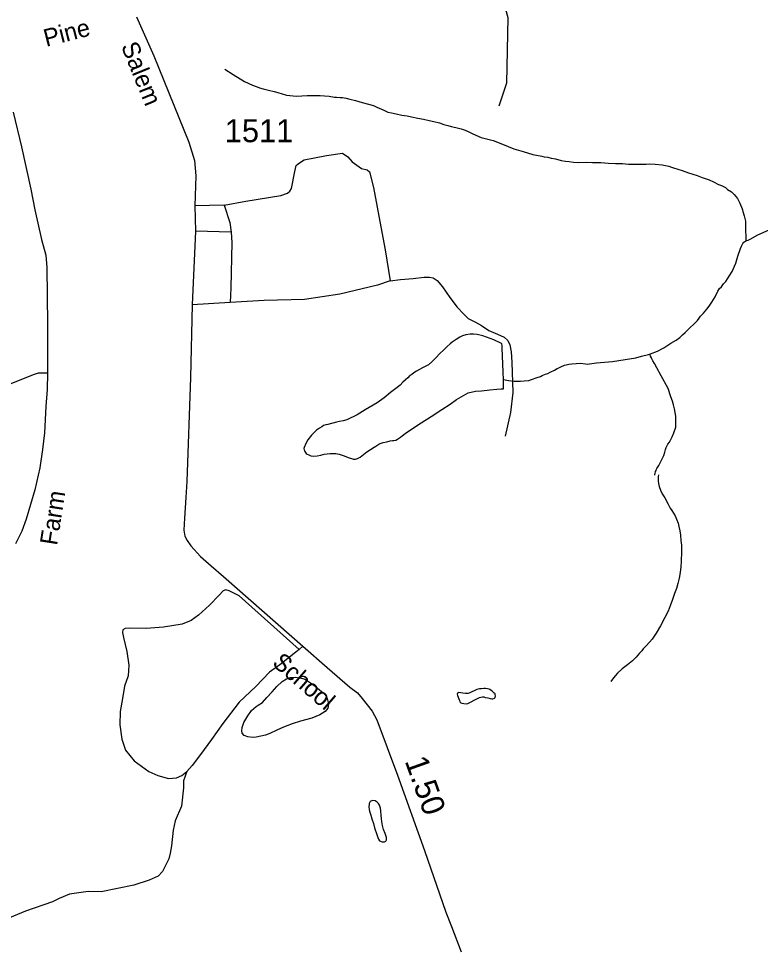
# Model space of a CAD drawing. Extents: x 2220236 to 2384410, y 720751 to 894131.
# Drawn here: x 2332139 to 2336165, y 863811 to 868860 of the extents above; entities that cross this region are included whole.
import ezdxf

# ---------------------------------------------------------------- set-up
doc = ezdxf.new("R2010")
doc.units = 0
for name, color, linetype in [('Exist Hydrographic Creek Single Shore', 7, 'Continuous'), ('Exist Hydrographic Misc Water Feature', 7, 'Continuous'), ('Exist Hydrographic Pond Under 1500 Sq Ft', 7, 'Continuous'), ('Exist Road Non-System Type 51', 7, 'Continuous'), ('Exist Road Secondary Mileage Hundredths English Label', 7, 'Continuous'), ('Exist Road Secondary Type 51 Attributed', 7, 'Continuous'), ('Exist Road Secondary Type 51 Label', 7, 'Continuous'), ('Exist Road Secondary Type 51 Number Label', 7, 'Continuous')]:
    doc.layers.add(name, color=color, linetype=linetype)

msp = doc.modelspace()

# ---------------------------------------------------------------- linework, layer by layer
at = {"layer": 'Exist Hydrographic Creek Single Shore'}
for points in [[(2333258.4, 868585.3), (2333303.2, 868556.6), (2333364.1, 868519.7), (2333408.6, 868499.5), (2333433, 868489.7), (2333447, 868484.7), (2333465.3, 868478.9), (2333495.5, 868470.9), (2333525.6, 868464), (2333546.5, 868459.2), (2333592.3, 868445.4), (2333646.4, 868439.4), (2333704.4, 868442.7), (2333748.3, 868443.6), (2333775.6, 868443), (2333798.7, 868440.7), (2333824.6, 868439.5), (2333852.8, 868434.1), (2333864.6, 868432.9), (2333884.7, 868432.7), (2333896.2, 868431.6), (2333904.8, 868429.6), (2333917, 868427.5), (2333936.9, 868422.7), (2333967.5, 868414.8), (2334003.7, 868404.1), (2334064.1, 868387.6), (2334082.1, 868380.1), (2334120.6, 868363), (2334143, 868353.1), (2334163.2, 868348.3), (2334187.4, 868342.7), (2334219.5, 868335.8), (2334247.6, 868332.1), (2334271.7, 868326.5), (2334305.8, 868319.7), (2334336.2, 868314.4), (2334366.4, 868307.4), (2334392.6, 868301.9), (2334422.7, 868294.9), (2334447.1, 868285.1), (2334469, 868279.4), (2334487.3, 868273.6), (2334511.4, 868269), (2334541.6, 868261.1), (2334561.9, 868253.7), (2334581.9, 868246.3), (2334596, 868238.7), (2334604.4, 868235.1), (2334648.9, 868213.9), (2334715.2, 868197.6), (2334765.9, 868179.4), (2334826.4, 868152.3), (2334876.9, 868137.9), (2334929.3, 868122.7), (2334977.7, 868112.5), (2334991.6, 868110.5), (2335011.7, 868107.4), (2335030, 868101.6), (2335052.1, 868098.2), (2335084.3, 868090.7), (2335106.5, 868085.7), (2335126.6, 868084.2), (2335150.7, 868080.2), (2335178.6, 868078.8), (2335218.6, 868080.4), (2335252.8, 868079.5), (2335298.8, 868078.1), (2335339, 868075.5), (2335379.1, 868073.9), (2335416.8, 868073.1), (2335449.1, 868070.2), (2335473.1, 868070.5), (2335503, 868069.1), (2335525.3, 868070), (2335545, 868070.2), (2335565.3, 868071), (2335593.3, 868069.5), (2335631.5, 868066.1), (2335649.3, 868062.9), (2335667.5, 868059.4), (2335681.6, 868053.4), (2335693.8, 868050), (2335716.1, 868042.7), (2335740.1, 868035.5), (2335774.4, 868022.1), (2335821, 868007.6), (2335849.3, 867997.9), (2335887.5, 867984.7), (2335910, 867973.5), (2335938.1, 867959.9), (2335954.4, 867954.7), (2335974.6, 867943.3), (2335986.8, 867933), (2336007.4, 867920.1), (2336021.7, 867905.9), (2336032, 867894.8)], [(2336032, 867894.8), (2336040.1, 867882.7), (2336052.9, 867858.6), (2336065.7, 867827.3), (2336067.9, 867821.5), (2336069.8, 867813.3), (2336076.8, 867789), (2336083.2, 867759.7), (2336083.7, 867747.6), (2336083.9, 867733.5), (2336084.4, 867715.4), (2336084.7, 867700), (2336085.3, 867685.3), (2336085.7, 867665.6), (2336085.8, 867657.4), (2336085.9, 867653.1)], [(2336085.9, 867653.1), (2336097.9, 867657.9), (2336109.8, 867662.3), (2336151.2, 867687), (2336212.5, 867712.5), (2336236.3, 867723.3), (2336251.3, 867727.2), (2336270.1, 867732.3), (2336296.1, 867738.9), (2336327.9, 867747.8), (2336365.6, 867758.2), (2336387.3, 867763.3), (2336401.3, 867767.2), (2336413.3, 867771.6), (2336446.9, 867784.5), (2336480.4, 867800), (2336498.6, 867804), (2336525.8, 867805.1), (2336550.4, 867805.1), (2336581, 867795.9), (2336592, 867791.4)], [(2335563, 867038.6), (2335568.8, 867040.5), (2335606.6, 867055.1), (2335640, 867071.9), (2335679.4, 867097.5), (2335707.2, 867114.1), (2335726.7, 867128), (2335742.5, 867142.8), (2335756.1, 867154.8), (2335767.7, 867167.4), (2335785.5, 867183.9), (2335800.9, 867198.3), (2335812.6, 867210.3), (2335822.7, 867220.6), (2335832.3, 867233.4), (2335840.1, 867245.2), (2335855.5, 867261.3), (2335875, 867281.8), (2335886.8, 867298.7), (2335902, 867320.7), (2335919.5, 867349.3), (2335934.7, 867379.4), (2335942.3, 867393.9), (2335954, 867404.2), (2335965.5, 867420.1), (2335977.4, 867433), (2335994.6, 867461.7), (2336012, 867487.6), (2336030.8, 867532.1), (2336042.1, 867570.3), (2336057.1, 867612.6), (2336062.8, 867625.3), (2336069.8, 867638.7), (2336074.1, 867645.4), (2336080.2, 867649.6), (2336085.9, 867653.1)], [(2334769.7, 866900), (2334797.8, 866894.6), (2334827.8, 866891.9), (2334862, 866890.7), (2334881.9, 866893.2), (2334907.7, 866895.9), (2334921.7, 866900.7), (2334953.4, 866910.9), (2334971.5, 866917.5), (2334981.2, 866921.8), (2334999.3, 866928.5), (2335011, 866932.3), (2335024.7, 866941), (2335046.6, 866951.8), (2335062.4, 866959.6), (2335070.4, 866964.2), (2335082.3, 866969.6), (2335088.1, 866972.2), (2335093.6, 866974), (2335101.9, 866978.7), (2335110.1, 866980.6), (2335126, 866983.6), (2335141.7, 866985.9), (2335187.9, 866988.7), (2335214.9, 866984.9), (2335225.5, 866984.4), (2335237.9, 866985.9), (2335275.7, 866991.4), (2335361.8, 866997.5), (2335431.6, 867009.2), (2335489.3, 867018.2), (2335519.1, 867026.9), (2335556.8, 867035.7), (2335563, 867038.6)]]:
    msp.add_lwpolyline(points, dxfattribs=at)
at = {"layer": 'Exist Hydrographic Misc Water Feature'}
for points in [[(2335591.6, 866380), (2335591.2, 866382.3), (2335593.1, 866392.2), (2335594.8, 866398.8), (2335594.7, 866400.5), (2335598.7, 866406.6), (2335600.4, 866413.2), (2335602.2, 866417.2), (2335614, 866433.4), (2335640.7, 866487.7), (2335646.2, 866506), (2335649.8, 866520.3), (2335653.7, 866530.3), (2335663.1, 866548.7), (2335670.8, 866560.5), (2335680.3, 866577.3), (2335686.1, 866589), (2335695.7, 866611.4), (2335705, 866641.3), (2335705.9, 866673.5), (2335705.4, 866701.4), (2335698.2, 866741.2), (2335693.7, 866763.3), (2335687.3, 866783.4), (2335678.8, 866807), (2335663.6, 866850.7), (2335625.9, 866919.7), (2335602.8, 866963.1), (2335590, 866987.2), (2335581.8, 867002.3), (2335575.5, 867012.8), (2335573.3, 867018.3), (2335569, 867026.4), (2335567.1, 867034.5), (2335563, 867038.6)], [(2335611.3, 866382.1), (2335609.4, 866371.2), (2335609.5, 866360.7), (2335609.7, 866349.2), (2335611.9, 866335.2), (2335615.2, 866319.9), (2335622.2, 866298.8), (2335632.2, 866279.5), (2335646.6, 866257.2), (2335665, 866223.4), (2335675.7, 866202.5), (2335683.6, 866188.1), (2335693.7, 866173.7), (2335701.8, 866160), (2335710.1, 866142.2), (2335718.5, 866120.6), (2335722.5, 866101.7), (2335726.8, 866078.3), (2335731, 866054.5), (2335733.5, 866026), (2335735.9, 866000.5), (2335736, 865972.6), (2335736.4, 865948), (2335735.5, 865929.9), (2335735.3, 865911.2), (2335733.1, 865883.9), (2335729.4, 865852.6), (2335723.8, 865822.1), (2335716.8, 865793), (2335708.7, 865765.7), (2335699, 865738.1), (2335687.2, 865705.8), (2335675.8, 865671.5), (2335664.2, 865641.5), (2335646.6, 865607.3), (2335623.1, 865562.7), (2335599.2, 865523.3), (2335577.9, 865490.2), (2335546.1, 865456.1), (2335528.5, 865437.3), (2335520.7, 865427.2), (2335508.8, 865413.6), (2335490.9, 865393.1), (2335469.8, 865372.6), (2335443.4, 865350.2), (2335413.8, 865328.6), (2335390.1, 865306.3), (2335376.6, 865291.6), (2335368.5, 865281.5), (2335362.6, 865273), (2335352.6, 865261.1)]]:
    msp.add_lwpolyline(points, dxfattribs=at)
at = {"layer": 'Exist Hydrographic Pond Under 1500 Sq Ft'}
for points in [[(2334769.7, 866900), (2334768.7, 866940.4), (2334763.3, 867072.1), (2334763, 867078.7), (2334763.1, 867084.6), (2334762.1, 867092.7), (2334761.1, 867094.3), (2334760, 867096.6), (2334756.7, 867098.1), (2334718.2, 867115.6), (2334657.6, 867137.7), (2334627.4, 867145.3), (2334608, 867146.2), (2334589.3, 867146.4), (2334566.4, 867142.8), (2334547.6, 867137.1), (2334533.8, 867131), (2334514, 867117.7), (2334492.5, 867103.7), (2334480.4, 867095), (2334465, 867078.9), (2334447.3, 867062.4), (2334423.9, 867040.1), (2334404.4, 867019.6), (2334392.8, 867007), (2334381.1, 866996.7), (2334363.3, 866980.2), (2334353.4, 866974.2), (2334331.5, 866963.5), (2334313.8, 866955.2), (2334298.1, 866946.4), (2334284.4, 866935.9), (2334272.6, 866928.2), (2334262.7, 866921.9), (2334251, 866909.3), (2334239.3, 866899), (2334223.5, 866885.2), (2334210, 866870.5), (2334194.1, 866856.1), (2334156.9, 866829)], [(2333951.7, 866469.3), (2333955.7, 866467.9), (2333961.3, 866467.4), (2333967.8, 866468.4), (2333977.8, 866472.1), (2333991.7, 866478.5), (2334001.2, 866485.5), (2334028.9, 866508), (2334068.2, 866532.5), (2334078.2, 866538.5), (2334093.8, 866549), (2334101.8, 866553.6), (2334117.7, 866558.2), (2334137.6, 866562.3), (2334155.4, 866567.3), (2334167.5, 866569.4), (2334175.3, 866569.8), (2334185.8, 866571.8), (2334195.1, 866576.2), (2334211.1, 866586.7), (2334220, 866593.6), (2334236.5, 866606.7), (2334275.8, 866633.6), (2334323.1, 866665.1), (2334378.4, 866700.2), (2334435.3, 866738), (2334480.7, 866766.8), (2334516.1, 866792.2), (2334579.3, 866827.6), (2334619, 866836.4), (2334651.1, 866839.4), (2334696.8, 866844.5), (2334735.1, 866847.7), (2334757, 866850.3), (2334770.8, 866850.2), (2334770.4, 866866.6), (2334769.7, 866900)], [(2334156.9, 866829), (2334123.5, 866800.7), (2334084.3, 866773.5), (2334019.2, 866735.7), (2333975.7, 866708.3), (2333920.3, 866681.4), (2333900.5, 866676.7), (2333880.6, 866672.6), (2333864.7, 866669.3), (2333817, 866656.8), (2333806.9, 866654.8), (2333793, 866649.9), (2333785.3, 866644), (2333771.6, 866635.3), (2333755.6, 866624.8), (2333742, 866612.7), (2333728.4, 866598.1), (2333709.1, 866573.6), (2333697.4, 866553.5), (2333687.8, 866531.7), (2333687.4, 866525.1), (2333688.3, 866519.3), (2333690.5, 866515.4), (2333692.4, 866509.6), (2333698.7, 866499.3), (2333704.8, 866495.3), (2333713.1, 866491.7), (2333725.1, 866486.3), (2333737, 866484.5), (2333758.3, 866485.4), (2333779.2, 866489.5), (2333797, 866494.2), (2333813, 866496.5), (2333829, 866498.8), (2333860.9, 866497.8), (2333879.1, 866494.3), (2333905.3, 866486.5), (2333927.4, 866477.5), (2333945.7, 866471.7), (2333951.7, 866469.3)], [(2333462.1, 865147), (2333485.3, 865172.6), (2333514.9, 865203.3), (2333540.6, 865233.9), (2333568.4, 865259.7), (2333592.1, 865274.4), (2333614, 865282.9), (2333639.9, 865284.6), (2333664, 865280.7), (2333681.6, 865276.5), (2333696.2, 865271.5), (2333722.2, 865253.5), (2333748.6, 865234.2), (2333772.7, 865214.5), (2333799.2, 865192.7), (2333809.4, 865176.7), (2333815.7, 865160.5), (2333819.8, 865138.7), (2333818.8, 865124.5), (2333816.2, 865114.6), (2333802.2, 865096.9), (2333774.4, 865078.4), (2333730.7, 865061.8), (2333669, 865045.5), (2333623.1, 865030.5), (2333577.2, 865012.2), (2333539.5, 864995.9), (2333501.8, 864977), (2333478.2, 864968.8), (2333453.8, 864962.9), (2333428.8, 864957.6), (2333409.8, 864956.2), (2333383.7, 864960), (2333363.7, 864967.4), (2333351.7, 864979.1), (2333349.9, 864993.1), (2333351.4, 865011.2), (2333360.8, 865037.8), (2333382.3, 865073.9), (2333402.2, 865101.9), (2333427.9, 865124.3), (2333439.7, 865132), (2333462.1, 865147)], [(2334622.2, 865214.2), (2334588.4, 865198), (2334578.3, 865196), (2334571.8, 865195.7), (2334564.5, 865195.4), (2334550.4, 865197.1), (2334538.5, 865199.3), (2334528.6, 865200.5), (2334524.3, 865199.3), (2334520.5, 865196.9), (2334518.5, 865190.9), (2334520.7, 865184.4), (2334531, 865156.9), (2334532.9, 865150.5), (2334539, 865145.1), (2334545, 865142.7), (2334555.3, 865140.9), (2334571.1, 865138.9), (2334576.7, 865140.1), (2334581.2, 865141.9), (2334595, 865149.7), (2334611, 865159.6), (2334628.7, 865168.5), (2334639.6, 865172.9), (2334647.8, 865174.8), (2334656.6, 865176.2), (2334663.1, 865176.5), (2334670.8, 865174.1), (2334684.7, 865170.8), (2334699, 865167.1), (2334706.5, 865166.7), (2334712.8, 865167), (2334720.9, 865169), (2334724.7, 865173.1), (2334726.5, 865183), (2334726, 865188.9), (2334724.5, 865192.8), (2334720.7, 865197.5), (2334708.4, 865208.5), (2334696.3, 865217.2), (2334691.9, 865218.7), (2334684.3, 865220.6), (2334673.7, 865221.9), (2334664.2, 865222.5), (2334651.8, 865221), (2334640.4, 865219.8), (2334626.4, 865216), (2334622.2, 865214.2)], [(2334071.2, 864465.3), (2334083.5, 864429.7), (2334087.8, 864413.4), (2334092.1, 864403.8), (2334098, 864395.8), (2334112.1, 864389.8), (2334124.2, 864389.7), (2334132.2, 864393.9), (2334135.9, 864400), (2334135.7, 864413.8), (2334127.6, 864435.7), (2334119.5, 864457.4), (2334113.1, 864477.8), (2334110.8, 864499.7), (2334108.6, 864513.7), (2334106.5, 864534), (2334104.3, 864555.2), (2334102, 864571.6), (2334097.7, 864587.8), (2334091.7, 864597.4), (2334085.5, 864605.4), (2334079.4, 864609.4), (2334073.4, 864613.1), (2334059.6, 864613.5), (2334047.6, 864608.7), (2334041.8, 864598.6), (2334040.5, 864591.4), (2334040, 864578.9), (2334040.5, 864565.8), (2334042.3, 864555.3), (2334050.3, 864535), (2334056.7, 864514.9), (2334065, 864489), (2334071.2, 864465.3)]]:
    msp.add_lwpolyline(points, dxfattribs=at)
at = {"layer": 'Exist Road Non-System Type 51'}
for p, q in [((2333253.5, 867847.4), (2333095.6, 867843.5)), ((2333293.2, 867700), (2333098.6, 867706.2)), ((2333287.8, 867318.2), (2333080, 867305.7)), ((2333681.6, 865451.7), (2333660.8, 865433.8))]:
    msp.add_line(p, q, dxfattribs=at)
for points in [[(2334562.7, 869376), (2334627.7, 869235.3), (2334710.2, 869057.8), (2334782.2, 868911.9), (2334793.7, 868866.2), (2334787.5, 868509.4), (2334744.6, 868385.3)], [(2333253.5, 867847.4), (2333371.1, 867868.8), (2333562.7, 867899.1), (2333597.5, 867911.8), (2333611.5, 867924.1), (2333620.3, 867938.2), (2333637.9, 868029.6), (2333644.9, 868063), (2333657.2, 868073.5), (2333688.8, 868092.9), (2333810, 868117.5), (2333896.1, 868129.8), (2333925.9, 868110.5), (2333948.8, 868082.3), (2333999.7, 868047.2), (2334031.3, 868038.4), (2334043.6, 868027.8), (2334064.7, 867943.5), (2334104.2, 867729), (2334128.8, 867604.3), (2334155.2, 867435.5)], [(2333253.5, 867847.4), (2333284.6, 867753.8), (2333293.2, 867700)], [(2333293.2, 867700), (2333295.9, 867644.1), (2333290.9, 867398.1), (2333287.8, 867318.2)], [(2334155.2, 867435.5), (2334211.4, 867444.3), (2334279.9, 867449.6), (2334339.6, 867456.6), (2334369.4, 867456.6), (2334388.8, 867453.1), (2334409.8, 867437.3), (2334439.7, 867403.9), (2334480.1, 867345.9), (2334518.8, 867293.1), (2334553.9, 867256.2), (2334579.4, 867231.6), (2334618, 867212.3), (2334651.4, 867193), (2334691.8, 867166.6), (2334737.4, 867147.3), (2334774.3, 867129.7), (2334793.7, 867112.1), (2334804.2, 867089.3), (2334813, 867050.6), (2334816.5, 866994.3), (2334821.8, 866829.1), (2334807.7, 866721.9), (2334779.6, 866591.8)], [(2334155.2, 867435.5), (2334086.6, 867412.7), (2333882.9, 867363.5), (2333689.7, 867335.3), (2333471.9, 867330.1), (2333287.8, 867318.2)], [(2332295, 866934.6), (2332244.9, 866934.6), (2332216.8, 866925.8), (2332042.9, 866855.5), (2331969.2, 866836.2), (2331923.5, 866834.4), (2331867.3, 866837.9), (2331816.3, 866850.2), (2331765.4, 866862.5), (2331733.4, 866854.1)], [(2333660.8, 865433.8), (2333336.2, 865725.1), (2333280.9, 865753.6), (2333264.2, 865758.6), (2333249.1, 865751.9), (2333227.3, 865728.4), (2333175.4, 865674.8), (2333115, 865621.1), (2333074.8, 865590.9), (2333026.2, 865572.5), (2332925.6, 865555.7), (2332830.9, 865549), (2332740.4, 865550.7), (2332717, 865547.3), (2332703.6, 865540.6), (2332701.9, 865527.2), (2332708.6, 865498.7), (2332725.4, 865423.2), (2332737.1, 865349.4), (2332733.7, 865290.7), (2332713.6, 865235.4), (2332701.9, 865168.3), (2332690.2, 865097.9), (2332688.5, 865025.7), (2332698.5, 864946.9), (2332718.7, 864888.2), (2332765.6, 864829.5), (2332846, 864770.8), (2332894.6, 864749), (2332951.6, 864733.9), (2332995.2, 864737.3), (2333025.4, 864749), (2333052.4, 864772.1)], [(2333660.8, 865433.8), (2333644, 865419.4), (2333556.8, 865350.7), (2333499.9, 865310.4), (2333426.1, 865233.3), (2333335.6, 865147.8), (2333246.8, 865032), (2333186.5, 864944.8), (2333126.1, 864864.3), (2333080.9, 864804), (2333052.4, 864772.1)], [(2333052.4, 864772.1), (2333033.7, 864720.5), (2333033.7, 864682), (2333022, 864583), (2332989.3, 864504.2), (2332977.6, 864452.2), (2332969.2, 864368.4), (2332960.8, 864328.1), (2332954.5, 864298), (2332919.4, 864227.6), (2332895.6, 864203.4), (2332847.9, 864180.8), (2332764.4, 864153.8), (2332586.7, 864117.7), (2332515.9, 864120.2), (2332415.3, 864105.1), (2332358.3, 864081.6), (2332322.7, 864063.1), (2332175.4, 864013.7), (2331888.7, 863892.7)]]:
    msp.add_lwpolyline(points, dxfattribs=at)
at = {"layer": 'Exist Road Secondary Type 51 Attributed'}
for points in [[(2332779.4, 868869.5), (2332871.9, 868658.8), (2333063.4, 868189.2), (2333093.3, 868089.4), (2333100.4, 868006.7), (2333095.6, 867843.5), (2333098.6, 867706.2), (2333080, 867305.7), (2333072.3, 866911.7), (2333052.1, 866345.8), (2333046.8, 866259.7), (2333038.8, 866147.7), (2333035.4, 866082.3), (2333040.4, 866048.7), (2333053.8, 866025.3), (2333074, 865996.7), (2333125.9, 865939.7), (2333184.6, 865887.7), (2333250.8, 865830.7), (2333681.6, 865451.7), (2333813.3, 865335.6), (2333937.3, 865229.9), (2333977.4, 865198), (2334003.8, 865168.3), (2334058, 865099.1), (2334083.1, 865052.2), (2334194.5, 864752), (2334341.5, 864342.7), (2334457.7, 864007.4), (2334488.7, 863930.2), (2334541.5, 863792.7)], [(2332109.8, 868351.4), (2332153.7, 868163.3), (2332204.7, 867934.8), (2332226.6, 867822.4), (2332263.5, 867660.7), (2332287.1, 867576.1), (2332292.4, 867509.3), (2332295.9, 867201.7), (2332295.9, 867066.4), (2332295, 866934.6), (2332293.2, 866846.7), (2332286.2, 866753.5), (2332279.2, 866611.2), (2332269.1, 866519.7), (2332254.1, 866420.1), (2332227.6, 866300.5), (2332179.4, 866142.7), (2332155.4, 866076.3), (2332122.2, 866008.2)]]:
    msp.add_lwpolyline(points, dxfattribs=at)

# ---------------------------------------------------------------- texts
at = {"layer": 'Exist Road Secondary Mileage Hundredths English Label'}
msp.add_text('1.50', height=125, rotation=289.7545, dxfattribs=at).set_placement((2334233.3, 864829.1))
at = {"layer": 'Exist Road Secondary Type 51 Label'}
for s, rotation, p in [('Pine', 14.4159, (2332288.1, 868706.6)), ('Salem', 292.1853, (2332693.1, 868711.5)), ('Farm', 81.1951, (2332347.2, 865996.1)), ('School', 319.1699, (2333509.6, 865353))]:
    msp.add_text(s, height=95, rotation=rotation, dxfattribs=at).set_placement(p)
at = {"layer": 'Exist Road Secondary Type 51 Number Label'}
msp.add_text('1511', height=125, dxfattribs=at).set_placement((2333257.7, 868189.1))

doc.saveas('drawing.dxf')
